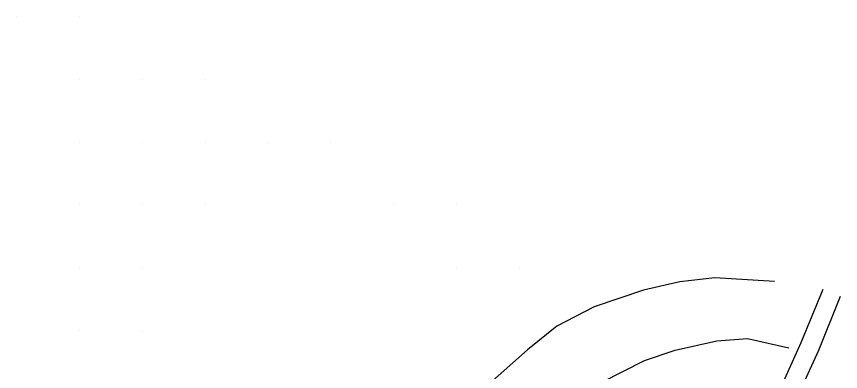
# Model space of a CAD drawing. Extents: x 1762120 to 1766775, y 709485 to 712965.
# Drawn here: x 1764905.1 to 1765036.2, y 710858.4 to 710915 of the extents above; entities that cross this region are included whole.
import ezdxf

# ---------------------------------------------------------------- set-up
doc = ezdxf.new("R2010")
doc.units = 0
doc.layers.add('Exist DTM QL2 LIDAR Elevation Point', color=7, linetype='Continuous')
doc.layers.add('PH Exist DTM Breakline', color=7, linetype='Continuous')

msp = doc.modelspace()

# ---------------------------------------------------------------- linework, layer by layer
at = {"layer": 'Exist DTM QL2 LIDAR Elevation Point'}
for p, q in [((1764905.1, 710914.95), (1764905.1, 710914.95)), ((1764915.1, 710914.95), (1764915.1, 710914.95)), ((1764915.1, 710904.95), (1764915.1, 710904.95)), ((1764925.1, 710904.95), (1764925.1, 710904.95)), ((1764935.1, 710904.95), (1764935.1, 710904.95)), ((1764915.1, 710894.95), (1764915.1, 710894.95)), ((1764925.1, 710894.95), (1764925.1, 710894.95)), ((1764935.1, 710894.95), (1764935.1, 710894.95)), ((1764945.11, 710894.95), (1764945.11, 710894.95)), ((1764955.11, 710894.95), (1764955.11, 710894.95)), ((1764915.1, 710884.95), (1764915.1, 710884.95)), ((1764925.1, 710884.95), (1764925.1, 710884.95)), ((1764935.1, 710884.95), (1764935.1, 710884.95)), ((1764965.11, 710884.95), (1764965.11, 710884.95)), ((1764975.11, 710884.95), (1764975.11, 710884.95)), ((1764915.1, 710874.95), (1764915.1, 710874.95)), ((1764925.1, 710874.95), (1764925.1, 710874.95)), ((1764975.11, 710874.95), (1764975.11, 710874.95)), ((1764985.11, 710874.95), (1764985.11, 710874.95)), ((1764915.1, 710864.94), (1764915.1, 710864.94)), ((1764925.1, 710864.94), (1764925.1, 710864.94))]:
    msp.add_line(p, q, dxfattribs=at)
at = {"layer": 'PH Exist DTM Breakline'}
for points in [[(1765025.7, 710872.76), (1765016.2, 710873.33), (1765010.63, 710872.7), (1765004.85, 710871.41), (1764996.99, 710868.74), (1764991.06, 710865.66), (1764986.4, 710861.91), (1764981.75, 710857.76), (1764978.02, 710854.44), (1764975.54, 710850.9), (1764973.49, 710847.89), (1764972.29, 710843.98)], [(1765026.58, 710855.61), (1765029.96, 710863.03), (1765033.41, 710871.54)], [(1765029.33, 710854.43), (1765032.72, 710861.84), (1765036.19, 710870.41)], [(1764983.19, 710836.08), (1764985.09, 710839.47), (1764987.75, 710844.37), (1764990.61, 710848.53), (1764998.2, 710856.73), (1765005.03, 710860.19), (1765009.88, 710861.83), (1765016.51, 710863.33), (1765021.37, 710863.68), (1765027.96, 710862.22)]]:
    msp.add_lwpolyline(points, dxfattribs=at)

doc.saveas('drawing.dxf')
